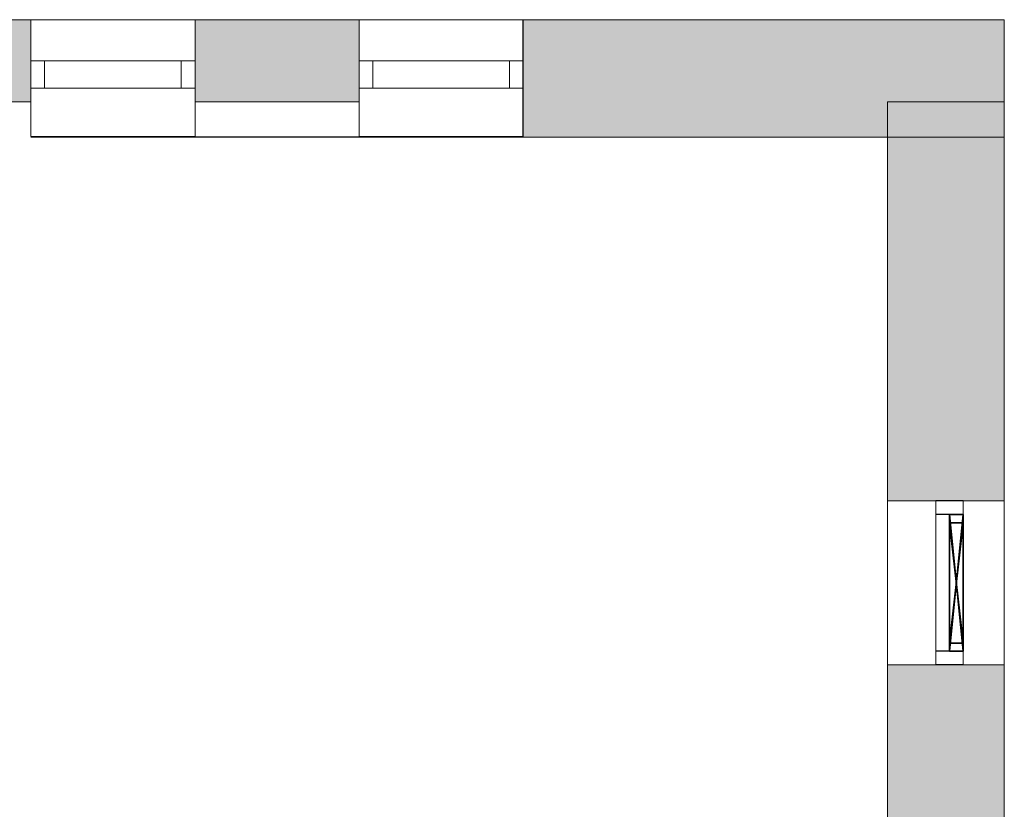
# Model space of a CAD drawing. Header units: inches. Extents: x 15 to 546804, y -66 to 267312.
# Tile 474 of 478: x 480824 to 484425, y 138878 to 141766. Entities that reach past the tile are written whole.
import ezdxf

# ---------------------------------------------------------------- set-up
doc = ezdxf.new("R2010")
doc.units = ezdxf.units.IN
doc.header["$MEASUREMENT"] = 0
doc.layers.add('Binnenwanden', color=2, linetype='Continuous')

msp = doc.modelspace()

# ---------------------------------------------------------------- hatches: boundary and pattern name
at = {"lineweight": 20}
h = msp.add_hatch(color=7, dxfattribs=at)
h.dxf.hatch_style = 1
h.paths.add_polyline_path([(480265.1, 141465.4), (480865.1, 141465.4), (480865.1, 141765.4), (480265.1, 141765.4)])
h = msp.add_hatch(color=7, dxfattribs=at)
h.dxf.hatch_style = 1
h.paths.add_polyline_path([(481465.1, 141465.7), (482065.1, 141465.7), (482065.1, 141765.7), (481465.1, 141765.7)])
h = msp.add_hatch(color=7, dxfattribs=at)
h.dxf.hatch_style = 1
h.paths.add_polyline_path([(482664.5, 141335.7), (484425.1, 141335.7), (484425.1, 141765.7), (482664.5, 141765.7)])
h = msp.add_hatch(color=7, dxfattribs=at)
h.dxf.hatch_style = 1
h.paths.add_polyline_path([(484425.1, 141465.7), (483997.6, 141465.7), (483997.6, 141338.2), (484425.1, 141338.2)])
h.paths.add_polyline_path([(484425.1, 141338.2), (483997.6, 141338.2), (483997.6, 140005.7), (484175.1, 140005.7), (484175.1, 140007.1), (484275.1, 140007.1), (484425.1, 140005.7)])
h = msp.add_hatch(color=7, dxfattribs=at)
h.dxf.hatch_style = 1
h.paths.add_polyline_path([(484425.1, 139405.7), (483997.6, 139405.7), (483997.6, 138805.7), (484175.1, 138805.7), (484175.1, 138807.1), (484275.1, 138807.1), (484425.1, 138805.7)])

# ---------------------------------------------------------------- linework, layer by layer
at = {"color": 7, "lineweight": 20}
for p, q in [((456267.1, 141765.7, 7500), (484425.1, 141765.7, 7500)), ((484425.1, 141765.7), (475165.1, 141765.7)), ((480865.1, 141765.7, 1000), (480865.1, 141765.7, 2900)), ((480865.1, 141765.7, 2900), (481465.1, 141765.7, 2900)), ((480865.1, 141765.7, 1000), (480865.1, 141465.7, 1000)), ((480865.1, 141765.7, 2900), (480865.1, 141465.7, 2900)), ((480865.1, 141765.7, 1000), (481465.1, 141765.7, 1000)), ((481465.1, 141765.7, 2900), (481465.1, 141765.7, 1000)), ((481465.1, 141765.7, 1000), (481465.1, 141465.7, 1000)), ((481465.1, 141765.7, 2900), (481465.1, 141338.2, 2900)), ((482065.1, 141765.7, 1000), (481465.1, 141765.7, 1000)), ((481465.1, 141765.7, 1000), (481465.1, 141465.7, 1000)), ((482065.1, 141765.7, 1000), (482065.1, 141765.7, 2900)), ((482065.1, 141765.7, 1000), (482065.1, 141465.7, 1000)), ((482065.1, 141765.7, 2900), (482065.1, 141338.2, 2900)), ((482065.1, 141765.7, 2900), (482665.1, 141765.7, 2900)), ((482065.1, 141765.7, 1000), (482665.1, 141765.7, 1000)), ((482065.1, 141465.7, 1000), (482065.1, 141765.7, 1000)), ((484425.1, 141765.7), (482664.5, 141765.7)), ((482664.5, 141765.7), (482664.5, 141335.7)), ((482665.1, 141765.7, 2900), (482665.1, 141765.7, 1000)), ((482665.1, 141765.7, 1000), (482665.1, 141338.2, 1000)), ((482665.1, 141765.7, 2900), (482665.1, 141338.2, 2900)), ((484425.1, 141765.7, 7500), (484425.1, 141765.7)), ((484425.1, 141765.7), (484425.1, 141338.2)), ((484425.1, 141765.7, 7500), (484425.1, 141338.2, 7500)), ((484425.1, 141335.7), (484425.1, 141765.7)), ((480865.1, 141615.7, 2900), (480865.1, 141615.7, 1000)), ((480865.1, 141615.7, 1000), (481465.1, 141615.7, 1000)), ((481465.1, 141615.7, 2900), (480865.1, 141615.7, 2900)), ((480865.1, 141515.7, 1000), (480865.1, 141615.7, 1000)), ((480865.1, 141515.7, 2900), (480865.1, 141615.7, 2900)), ((480915.1, 141615.7, 1050), (480915.1, 141615.7, 2850)), ((480915.1, 141615.7, 2850), (481415.1, 141615.7, 2850)), ((481415.1, 141615.7, 1050), (480915.1, 141615.7, 1050)), ((480915.1, 141515.7, 2850), (480915.1, 141615.7, 2850)), ((480915.1, 141515.7, 1050), (480915.1, 141615.7, 1050)), ((481415.1, 141615.7, 2850), (481415.1, 141615.7, 1050)), ((481415.1, 141515.7, 2850), (481415.1, 141615.7, 2850)), ((481415.1, 141515.7, 1050), (481415.1, 141615.7, 1050)), ((481465.1, 141615.7, 1000), (481465.1, 141615.7, 2900)), ((481465.1, 141515.7, 1000), (481465.1, 141615.7, 1000)), ((481465.1, 141515.7, 2900), (481465.1, 141615.7, 2900)), ((482065.1, 141615.7, 2900), (482065.1, 141615.7, 1000)), ((482065.1, 141615.7, 1000), (482665.1, 141615.7, 1000)), ((482665.1, 141615.7, 2900), (482065.1, 141615.7, 2900)), ((482065.1, 141515.7, 1000), (482065.1, 141615.7, 1000)), ((482065.1, 141515.7, 2900), (482065.1, 141615.7, 2900)), ((482115.1, 141615.7, 1050), (482115.1, 141615.7, 2850)), ((482115.1, 141615.7, 2850), (482615.1, 141615.7, 2850)), ((482615.1, 141615.7, 1050), (482115.1, 141615.7, 1050)), ((482115.1, 141515.7, 2850), (482115.1, 141615.7, 2850)), ((482115.1, 141515.7, 1050), (482115.1, 141615.7, 1050)), ((482615.1, 141615.7, 2850), (482615.1, 141615.7, 1050)), ((482615.1, 141515.7, 2850), (482615.1, 141615.7, 2850)), ((482615.1, 141515.7, 1050), (482615.1, 141615.7, 1050)), ((482665.1, 141615.7, 1000), (482665.1, 141615.7, 2900)), ((482665.1, 141515.7, 1000), (482665.1, 141615.7, 1000)), ((482665.1, 141515.7, 2900), (482665.1, 141615.7, 2900)), ((480865.1, 141515.7, 2900), (480865.1, 141515.7, 1000)), ((480865.1, 141515.7, 1000), (481465.1, 141515.7, 1000)), ((481465.1, 141515.7, 2900), (480865.1, 141515.7, 2900)), ((480915.1, 141515.7, 2850), (481415.1, 141515.7, 2850)), ((481415.1, 141515.7, 1050), (480915.1, 141515.7, 1050)), ((480915.1, 141515.7, 1050), (480915.1, 141515.7, 2850)), ((480915.1, 141515.7, 1050), (480915.1, 141515.7, 2850)), ((481415.1, 141515.7, 1050), (480915.1, 141515.7, 1050)), ((480915.1, 141515.7, 2850), (481415.1, 141515.7, 2850)), ((481415.1, 141515.7, 2850), (481415.1, 141515.7, 1050)), ((481415.1, 141515.7, 2850), (481415.1, 141515.7, 1050)), ((481465.1, 141515.7, 1000), (481465.1, 141515.7, 2900)), ((482065.1, 141515.7, 2900), (482065.1, 141515.7, 1000)), ((482065.1, 141515.7, 1000), (482665.1, 141515.7, 1000)), ((482665.1, 141515.7, 2900), (482065.1, 141515.7, 2900)), ((482115.1, 141515.7, 2850), (482615.1, 141515.7, 2850)), ((482615.1, 141515.7, 1050), (482115.1, 141515.7, 1050)), ((482115.1, 141515.7, 1050), (482115.1, 141515.7, 2850)), ((482115.1, 141515.7, 1050), (482115.1, 141515.7, 2850)), ((482615.1, 141515.7, 1050), (482115.1, 141515.7, 1050)), ((482115.1, 141515.7, 2850), (482615.1, 141515.7, 2850)), ((482615.1, 141515.7, 2850), (482615.1, 141515.7, 1050)), ((482615.1, 141515.7, 2850), (482615.1, 141515.7, 1050)), ((482665.1, 141515.7, 1000), (482665.1, 141515.7, 2900)), ((480865.1, 141465.7, 1000), (480865.1, 141465.7, 2900)), ((480865.1, 141465.7, 1000), (480865.1, 141338.2, 1000)), ((480865.1, 141465.7, 2900), (480865.1, 141338.2, 2900)), ((481465.1, 141465.7, 1000), (481465.1, 141338.2, 1000)), ((481465.1, 141465.7, 1000), (482065.1, 141465.7, 1000)), ((482065.1, 141465.7, 1000), (482065.1, 141338.2, 1000)), ((483997.6, 141465.7), (484425.1, 141465.7)), ((483997.6, 141465.7, 7500), (484425.1, 141465.7, 7500)), ((483997.6, 141465.7, 7500), (483997.6, 132003.5, 7500)), ((483997.6, 141465.7), (483997.6, 141465.7, 7500)), ((483997.6, 132055.7), (483997.6, 141465.7)), ((484425.1, 141465.7, 7500), (484425.1, 132003.5, 7500)), ((484425.1, 135505.7), (484425.1, 141465.7)), ((483997.6, 141436.9, 300), (483997.6, 122865.7)), ((482665.1, 141338.2, 1000), (482065.1, 141338.2, 1000)), ((482065.1, 141338.2, 2900), (482665.1, 141338.2, 2900)), ((482664.5, 141335.7), (484425.1, 141335.7)), ((482665.1, 141338.2, 2900), (482665.1, 141338.2, 1000)), ((484425.1, 140005.7, 1016.7), (483997.6, 140005.7, 1016.7)), ((484425.1, 140005.7, 2916.7), (483997.6, 140005.7, 2916.7)), ((484425.1, 140005.7, 6500), (483997.6, 140005.7, 6500)), ((484425.1, 140005.7, 3600), (483997.6, 140005.7, 3600)), ((483997.6, 139405.7, 2916.7), (483997.6, 140005.7, 2916.7)), ((483997.6, 139405.7, 1016.7), (483997.6, 140005.7, 1016.7)), ((483997.6, 140005.7, 2916.7), (483997.6, 140005.7, 1016.7)), ((483997.6, 140005.7, 3600), (483997.6, 140005.7, 6500)), ((483997.6, 140005.7, 6500), (483997.6, 139405.7, 6500)), ((483997.6, 139405.7, 3600), (483997.6, 140005.7, 3600)), ((484175.1, 140007.1, 2900), (484175.1, 140007.1, 1000)), ((484175.1, 140007.1, 1000), (484175.1, 139407.1, 1000)), ((484175.1, 139407.1, 2900), (484175.1, 140007.1, 2900)), ((484175.1, 140007.1, 1000), (484275.1, 140007.1, 1000)), ((484175.1, 140007.1, 2900), (484275.1, 140007.1, 2900)), ((484175.1, 140005.7, 6500), (484175.1, 140005.7, 3600)), ((484175.1, 140005.7, 3600), (484175.1, 139405.7, 3600)), ((484175.1, 139405.7, 6500), (484175.1, 140005.7, 6500)), ((484175.1, 140005.7, 3600), (484275.1, 140005.7, 3600)), ((484175.1, 140005.7, 6500), (484275.1, 140005.7, 6500)), ((484275.1, 140007.1, 2900), (484275.1, 140007.1, 1000)), ((484275.1, 140007.1, 1000), (484275.1, 139407.1, 1000)), ((484275.1, 139407.1, 2900), (484275.1, 140007.1, 2900)), ((484275.1, 140005.7, 6500), (484275.1, 140005.7, 3600)), ((484275.1, 140005.7, 3600), (484275.1, 139405.7, 3600)), ((484275.1, 139405.7, 6500), (484275.1, 140005.7, 6500)), ((484425.1, 139405.7, 2916.7), (484425.1, 140005.7, 2916.7)), ((484425.1, 139405.7, 1016.7), (484425.1, 140005.7, 1016.7)), ((484425.1, 140005.7, 2916.7), (484425.1, 140005.7, 1016.7)), ((484425.1, 140005.7, 3600), (484425.1, 140005.7, 6500)), ((484425.1, 140005.7, 6500), (484425.1, 139405.7, 6500)), ((484425.1, 139405.7, 3600), (484425.1, 140005.7, 3600)), ((484175.1, 139957.1, 2850), (484175.1, 139457.1, 2850)), ((484175.1, 139457.1, 1050), (484175.1, 139957.1, 1050)), ((484175.1, 139957.1, 1050), (484175.1, 139957.1, 2850)), ((484175.1, 139957.1, 2850), (484275.1, 139957.1, 2850)), ((484175.1, 139957.1, 1050), (484275.1, 139957.1, 1050)), ((484175.1, 139957.1, 1050), (484175.1, 139957.1, 2850)), ((484175.1, 139457.1, 1050), (484175.1, 139957.1, 1050)), ((484175.1, 139957.1, 2850), (484175.1, 139457.1, 2850)), ((484175.1, 139955.7, 6450), (484175.1, 139455.7, 6450)), ((484175.1, 139455.7, 3650), (484175.1, 139955.7, 3650)), ((484175.1, 139955.7, 3650), (484175.1, 139955.7, 6450)), ((484175.1, 139955.7, 6450), (484275.1, 139955.7, 6450)), ((484175.1, 139955.7, 3650), (484275.1, 139955.7, 3650)), ((484275.1, 139957.1, 1050), (484275.1, 139957.1, 2850)), ((484275.1, 139957.1, 2850), (484275.1, 139457.1, 2850)), ((484275.1, 139457.1, 1050), (484275.1, 139957.1, 1050)), ((484275.1, 139955.7, 3650), (484275.1, 139955.7, 4800)), ((484275.1, 139955.7, 6450), (484275.1, 139455.7, 6450)), ((484275.1, 139455.7, 3650), (484275.1, 139955.7, 3650)), ((484275.1, 139955.7, 4800), (484275.1, 139955.7, 5300)), ((484275.1, 139955.7, 5300), (484275.1, 139955.7, 6450)), ((484175.1, 139457.1, 2850), (484175.1, 139457.1, 1050)), ((484175.1, 139457.1, 2850), (484275.1, 139457.1, 2850)), ((484175.1, 139457.1, 1050), (484275.1, 139457.1, 1050)), ((484175.1, 139457.1, 2850), (484175.1, 139457.1, 1050)), ((484175.1, 139455.7, 6450), (484175.1, 139455.7, 3650)), ((484175.1, 139455.7, 6450), (484275.1, 139455.7, 6450)), ((484175.1, 139455.7, 3650), (484275.1, 139455.7, 3650)), ((484275.1, 139457.1, 2850), (484275.1, 139457.1, 1050)), ((484275.1, 139455.7, 6450), (484275.1, 139455.7, 5300)), ((484275.1, 139455.7, 5300), (484275.1, 139455.7, 4800)), ((484275.1, 139455.7, 4800), (484275.1, 139455.7, 3650)), ((484425.1, 139405.7, 1016.7), (483997.6, 139405.7, 1016.7)), ((484425.1, 139405.7, 2916.7), (483997.6, 139405.7, 2916.7)), ((484425.1, 139405.7, 6500), (483997.6, 139405.7, 6500)), ((484425.1, 139405.7, 3600), (483997.6, 139405.7, 3600)), ((483997.6, 139405.7, 1016.7), (483997.6, 139405.7, 2916.7)), ((483997.6, 139405.7, 3600), (483997.6, 139405.7, 6500)), ((484175.1, 139407.1, 1000), (484175.1, 139407.1, 2900)), ((484175.1, 139407.1, 1000), (484275.1, 139407.1, 1000)), ((484175.1, 139407.1, 2900), (484275.1, 139407.1, 2900)), ((484175.1, 139405.7, 3600), (484175.1, 139405.7, 6500)), ((484175.1, 139405.7, 3600), (484275.1, 139405.7, 3600)), ((484175.1, 139405.7, 6500), (484275.1, 139405.7, 6500)), ((484275.1, 139407.1, 1000), (484275.1, 139407.1, 2900)), ((484275.1, 139405.7, 3600), (484275.1, 139405.7, 6500)), ((484425.1, 139405.7, 1016.7), (484425.1, 139405.7, 2916.7)), ((484425.1, 139405.7, 3600), (484425.1, 139405.7, 6500))]:
    msp.add_line(p, q, dxfattribs=at)
at = {"color": 7}
for p, q in [((484225.1, 139455.7, 4800), (484225.1, 139955.7, 4800)), ((484225.1, 139955.7, 4800), (484225.1, 139955.7, 5300)), ((484225.1, 139955.7, 5300), (484225.1, 139455.7, 5300)), ((484225.1, 139955.7, 4800), (484275.1, 139955.7, 4800)), ((484225.1, 139955.7, 5300), (484275.1, 139955.7, 5300)), ((484275.1, 139455.7, 4800), (484275.1, 139955.7, 4800)), ((484275.1, 139955.7, 4800), (484275.1, 139955.7, 5300)), ((484275.1, 139955.7, 5300), (484275.1, 139455.7, 5300)), ((484225.1, 139925.7, 4830), (484225.1, 139925.7, 5270)), ((484225.1, 139485.7, 4830), (484225.1, 139925.7, 4830)), ((484225.1, 139925.7, 5270), (484225.1, 139485.7, 5270)), ((484225.1, 139925.7, 4830), (484275.1, 139925.7, 4830)), ((484225.1, 139925.7, 5270), (484275.1, 139925.7, 5270)), ((484275.1, 139925.7, 4830), (484275.1, 139925.7, 5270)), ((484275.1, 139485.7, 4830), (484275.1, 139925.7, 4830)), ((484275.1, 139925.7, 5270), (484275.1, 139485.7, 5270)), ((484225.1, 139485.7, 5270), (484225.1, 139485.7, 4830)), ((484225.1, 139485.7, 4830), (484275.1, 139485.7, 4830)), ((484225.1, 139485.7, 5270), (484275.1, 139485.7, 5270)), ((484275.1, 139485.7, 5270), (484275.1, 139485.7, 4830)), ((484225.1, 139455.7, 5300), (484225.1, 139455.7, 4800)), ((484225.1, 139455.7, 4800), (484275.1, 139455.7, 4800)), ((484225.1, 139455.7, 5300), (484275.1, 139455.7, 5300)), ((484275.1, 139455.7, 5300), (484275.1, 139455.7, 4800))]:
    msp.add_line(p, q, dxfattribs=at)
at = {"color": 7, "lineweight": 20}
for points, invisible_edges in [([(480265.1, 141765.7, 2900), (480865.1, 141765.7, 1000), (480265.1, 141765.7, 1000)], 1), ([(480865.1, 141765.7, 1000), (480265.1, 141765.7, 2900), (480865.1, 141765.7, 2900)], 1), ([(481465.1, 141765.7, 2900), (480865.1, 141465.7, 2900), (480865.1, 141765.7, 2900)], 1), ([(480865.1, 141465.7, 2900), (481465.1, 141765.7, 2900), (480865.1, 141338.2, 2900)], 3), ([(480865.1, 141338.2, 2900), (481465.1, 141765.7, 2900), (481465.1, 141338.2, 2900)], 1), ([(480865.1, 141765.7, 1000), (480865.1, 141465.7, 2900), (480865.1, 141465.7, 1000)], 1), ([(480865.1, 141465.7, 2900), (480865.1, 141765.7, 1000), (480865.1, 141765.7, 2900)], 1), ([(480865.1, 141465.7, 1000), (481465.1, 141338.2, 1000), (480865.1, 141765.7, 1000)], 3), ([(480865.1, 141765.7, 1000), (481465.1, 141338.2, 1000), (481465.1, 141765.7, 1000)], 3), ([(481465.1, 141765.7, 2900), (482065.1, 141765.7, 1000), (481465.1, 141765.7, 1000)], 1), ([(482065.1, 141765.7, 1000), (481465.1, 141765.7, 2900), (482065.1, 141765.7, 2900)], 1), ([(481465.1, 141765.7, 1000), (481465.1, 141338.2, 1000), (481465.1, 141465.7, 1000)], 1), ([(481465.1, 141765.7, 2900), (481465.1, 141338.2, 1000), (481465.1, 141338.2, 2900)], 1), ([(481465.1, 141338.2, 1000), (481465.1, 141765.7, 2900), (481465.1, 141465.7, 1000)], 3), ([(481465.1, 141465.7, 1000), (481465.1, 141765.7, 2900), (481465.1, 141765.7, 1000)], 1), ([(482665.1, 141765.7, 2900), (482065.1, 141338.2, 2900), (482065.1, 141765.7, 2900)], 1), ([(482065.1, 141338.2, 2900), (482665.1, 141765.7, 2900), (482665.1, 141338.2, 2900)], 1), ([(482065.1, 141338.2, 2900), (482065.1, 141465.7, 1000), (482065.1, 141765.7, 2900)], 3), ([(482065.1, 141765.7, 2900), (482065.1, 141465.7, 1000), (482065.1, 141765.7, 1000)], 1), ([(482065.1, 141465.7, 1000), (482665.1, 141338.2, 1000), (482065.1, 141765.7, 1000)], 3), ([(482065.1, 141765.7, 1000), (482665.1, 141338.2, 1000), (482665.1, 141765.7, 1000)], 1), ([(482665.1, 141765.7, 2900), (482665.1, 141338.2, 1000), (482665.1, 141338.2, 2900)], 1), ([(482665.1, 141338.2, 1000), (482665.1, 141765.7, 2900), (482665.1, 141765.7, 1000)], 1), ([(484425.1, 141765.7), (484425.1, 141338.2, 7500), (484425.1, 141338.2)], 1), ([(484425.1, 141338.2, 7500), (484425.1, 141765.7), (484425.1, 141765.7, 7500)], 1), ([(480865.1, 141615.7, 1000), (480915.1, 141615.7, 1050), (481465.1, 141615.7, 1000)], 3), ([(480915.1, 141615.7, 1050), (480865.1, 141615.7, 1000), (480865.1, 141615.7, 2900)], 13), ([(480915.1, 141615.7, 1050), (480865.1, 141615.7, 2900), (480915.1, 141615.7, 2850)], 3), ([(480915.1, 141615.7, 2850), (480865.1, 141615.7, 2900), (481415.1, 141615.7, 2850)], 3), ([(481465.1, 141615.7, 2900), (481415.1, 141615.7, 2850), (480865.1, 141615.7, 2900)], 3), ([(480865.1, 141615.7, 2900), (480865.1, 141515.7, 1000), (480865.1, 141515.7, 2900)], 1), ([(480865.1, 141515.7, 1000), (480865.1, 141615.7, 2900), (480865.1, 141615.7, 1000)], 1), ([(481465.1, 141615.7, 1000), (480865.1, 141515.7, 1000), (480865.1, 141615.7, 1000)], 1), ([(480865.1, 141515.7, 1000), (481465.1, 141615.7, 1000), (481465.1, 141515.7, 1000)], 1), ([(481465.1, 141515.7, 2900), (480865.1, 141615.7, 2900), (480865.1, 141515.7, 2900)], 1), ([(480865.1, 141615.7, 2900), (481465.1, 141515.7, 2900), (481465.1, 141615.7, 2900)], 1), ([(481415.1, 141615.7, 1050), (481465.1, 141615.7, 1000), (480915.1, 141615.7, 1050)], 3), ([(480915.1, 141615.7, 1050), (480915.1, 141515.7, 2850), (480915.1, 141515.7, 1050)], 1), ([(480915.1, 141515.7, 2850), (480915.1, 141615.7, 1050), (480915.1, 141615.7, 2850)], 1), ([(481415.1, 141615.7, 2850), (480915.1, 141515.7, 2850), (480915.1, 141615.7, 2850)], 1), ([(480915.1, 141515.7, 2850), (481415.1, 141615.7, 2850), (481415.1, 141515.7, 2850)], 1), ([(481415.1, 141515.7, 1050), (480915.1, 141615.7, 1050), (480915.1, 141515.7, 1050)], 1), ([(480915.1, 141615.7, 1050), (481415.1, 141515.7, 1050), (481415.1, 141615.7, 1050)], 1), ([(481465.1, 141615.7, 1000), (481415.1, 141615.7, 1050), (481465.1, 141615.7, 2900)], 3), ([(481465.1, 141615.7, 2900), (481415.1, 141615.7, 1050), (481415.1, 141615.7, 2850)], 13), ([(481415.1, 141615.7, 2850), (481415.1, 141515.7, 1050), (481415.1, 141515.7, 2850)], 1), ([(481415.1, 141515.7, 1050), (481415.1, 141615.7, 2850), (481415.1, 141615.7, 1050)], 1), ([(481465.1, 141615.7, 1000), (481465.1, 141515.7, 2900), (481465.1, 141515.7, 1000)], 1), ([(481465.1, 141515.7, 2900), (481465.1, 141615.7, 1000), (481465.1, 141615.7, 2900)], 1), ([(482065.1, 141615.7, 1000), (482115.1, 141615.7, 1050), (482665.1, 141615.7, 1000)], 3), ([(482115.1, 141615.7, 1050), (482065.1, 141615.7, 1000), (482065.1, 141615.7, 2900)], 13), ([(482115.1, 141615.7, 1050), (482065.1, 141615.7, 2900), (482115.1, 141615.7, 2850)], 3), ([(482115.1, 141615.7, 2850), (482065.1, 141615.7, 2900), (482615.1, 141615.7, 2850)], 3), ([(482665.1, 141615.7, 2900), (482615.1, 141615.7, 2850), (482065.1, 141615.7, 2900)], 3), ([(482065.1, 141615.7, 2900), (482065.1, 141515.7, 1000), (482065.1, 141515.7, 2900)], 1), ([(482065.1, 141515.7, 1000), (482065.1, 141615.7, 2900), (482065.1, 141615.7, 1000)], 1), ([(482665.1, 141615.7, 1000), (482065.1, 141515.7, 1000), (482065.1, 141615.7, 1000)], 1), ([(482065.1, 141515.7, 1000), (482665.1, 141615.7, 1000), (482665.1, 141515.7, 1000)], 1), ([(482665.1, 141515.7, 2900), (482065.1, 141615.7, 2900), (482065.1, 141515.7, 2900)], 1), ([(482065.1, 141615.7, 2900), (482665.1, 141515.7, 2900), (482665.1, 141615.7, 2900)], 1), ([(482615.1, 141615.7, 1050), (482665.1, 141615.7, 1000), (482115.1, 141615.7, 1050)], 3), ([(482115.1, 141615.7, 1050), (482115.1, 141515.7, 2850), (482115.1, 141515.7, 1050)], 1), ([(482115.1, 141515.7, 2850), (482115.1, 141615.7, 1050), (482115.1, 141615.7, 2850)], 1), ([(482615.1, 141615.7, 2850), (482115.1, 141515.7, 2850), (482115.1, 141615.7, 2850)], 1), ([(482115.1, 141515.7, 2850), (482615.1, 141615.7, 2850), (482615.1, 141515.7, 2850)], 1), ([(482615.1, 141515.7, 1050), (482115.1, 141615.7, 1050), (482115.1, 141515.7, 1050)], 1), ([(482115.1, 141615.7, 1050), (482615.1, 141515.7, 1050), (482615.1, 141615.7, 1050)], 1), ([(482665.1, 141615.7, 1000), (482615.1, 141615.7, 1050), (482665.1, 141615.7, 2900)], 3), ([(482665.1, 141615.7, 2900), (482615.1, 141615.7, 1050), (482615.1, 141615.7, 2850)], 13), ([(482615.1, 141615.7, 2850), (482615.1, 141515.7, 1050), (482615.1, 141515.7, 2850)], 1), ([(482615.1, 141515.7, 1050), (482615.1, 141615.7, 2850), (482615.1, 141615.7, 1050)], 1), ([(482665.1, 141615.7, 1000), (482665.1, 141515.7, 2900), (482665.1, 141515.7, 1000)], 1), ([(482665.1, 141515.7, 2900), (482665.1, 141615.7, 1000), (482665.1, 141615.7, 2900)], 1), ([(481465.1, 141515.7, 1000), (481415.1, 141515.7, 1050), (480865.1, 141515.7, 1000)], 3), ([(480865.1, 141515.7, 1000), (480915.1, 141515.7, 1050), (480865.1, 141515.7, 2900)], 3), ([(480915.1, 141515.7, 1050), (480865.1, 141515.7, 1000), (481415.1, 141515.7, 1050)], 3), ([(480865.1, 141515.7, 2900), (480915.1, 141515.7, 1050), (480915.1, 141515.7, 2850)], 13), ([(480865.1, 141515.7, 2900), (480915.1, 141515.7, 2850), (481465.1, 141515.7, 2900)], 3), ([(481415.1, 141515.7, 2850), (481465.1, 141515.7, 2900), (480915.1, 141515.7, 2850)], 3), ([(481415.1, 141515.7, 2850), (480915.1, 141515.7, 1050), (481415.1, 141515.7, 1050)], 1), ([(480915.1, 141515.7, 1050), (481415.1, 141515.7, 2850), (480915.1, 141515.7, 2850)], 1), ([(481415.1, 141515.7, 1050), (481465.1, 141515.7, 1000), (481465.1, 141515.7, 2900)], 13), ([(481415.1, 141515.7, 1050), (481465.1, 141515.7, 2900), (481415.1, 141515.7, 2850)], 3), ([(482665.1, 141515.7, 1000), (482615.1, 141515.7, 1050), (482065.1, 141515.7, 1000)], 3), ([(482065.1, 141515.7, 1000), (482115.1, 141515.7, 1050), (482065.1, 141515.7, 2900)], 3), ([(482115.1, 141515.7, 1050), (482065.1, 141515.7, 1000), (482615.1, 141515.7, 1050)], 3), ([(482065.1, 141515.7, 2900), (482115.1, 141515.7, 1050), (482115.1, 141515.7, 2850)], 13), ([(482065.1, 141515.7, 2900), (482115.1, 141515.7, 2850), (482665.1, 141515.7, 2900)], 3), ([(482615.1, 141515.7, 2850), (482665.1, 141515.7, 2900), (482115.1, 141515.7, 2850)], 3), ([(482615.1, 141515.7, 2850), (482115.1, 141515.7, 1050), (482615.1, 141515.7, 1050)], 1), ([(482115.1, 141515.7, 1050), (482615.1, 141515.7, 2850), (482115.1, 141515.7, 2850)], 1), ([(482615.1, 141515.7, 1050), (482665.1, 141515.7, 1000), (482665.1, 141515.7, 2900)], 13), ([(482615.1, 141515.7, 1050), (482665.1, 141515.7, 2900), (482615.1, 141515.7, 2850)], 3), ([(480865.1, 141465.7, 2900), (480265.1, 141465.7, 1000), (480865.1, 141465.7, 1000)], 1), ([(480265.1, 141465.7, 1000), (480865.1, 141465.7, 2900), (480265.1, 141465.7, 2900)], 1), ([(481465.1, 141338.2, 1000), (480865.1, 141465.7, 1000), (480865.1, 141338.2, 1000)], 1), ([(482065.1, 141465.7, 2900), (481465.1, 141465.7, 1000), (482065.1, 141465.7, 1000)], 1), ([(481465.1, 141465.7, 1000), (482065.1, 141465.7, 2900), (481465.1, 141465.7, 2900)], 1), ([(482065.1, 141465.7, 1000), (482065.1, 141338.2, 2900), (482065.1, 141338.2, 1000)], 1), ([(482665.1, 141338.2, 1000), (482065.1, 141465.7, 1000), (482065.1, 141338.2, 1000)], 1), ([(483997.6, 141465.7), (483997.6, 140005.7, 6500), (483997.6, 141465.7, 7500)], 3), ([(483997.6, 132003.5, 7500), (483997.6, 141465.7, 7500), (483997.6, 140005.7, 6500)], 14), ([(483997.6, 141465.7), (483997.6, 132055.7), (483997.6, 140005.7, 1016.7)], 14), ([(484425.1, 141465.7), (483997.6, 141465.7), (484425.1, 141465.7, 7500)], 2), ([(483997.6, 141465.7, 7500), (484425.1, 141465.7, 7500), (483997.6, 141465.7)], 2), ([(483997.6, 141465.7, 7500), (483997.6, 132003.5, 7500), (484425.1, 141465.7, 7500)], 2), ([(484425.1, 132003.5, 7500), (484425.1, 141465.7, 7500), (483997.6, 132003.5, 7500)], 2), ([(483997.6, 132055.7), (483997.6, 141465.7), (484425.1, 132055.7)], 2), ([(484425.1, 141465.7), (484425.1, 132055.7), (483997.6, 141465.7)], 3), ([(484425.1, 132003.5, 7500), (484425.1, 140005.7, 6500), (484425.1, 141465.7, 7500)], 3), ([(484425.1, 141465.7, 7500), (484425.1, 140005.7, 1016.7), (484425.1, 141465.7)], 3), ([(484425.1, 135505.7), (484425.1, 141465.7), (484425.1, 140005.7, 1016.7)], 14), ([(484425.1, 134305.7), (484425.1, 132055.7), (484425.1, 141465.7)], 14), ([(484425.1, 135505.7), (484425.1, 134305.7), (484425.1, 141465.7)], 2), ([(483997.6, 139405.7, 6500), (483997.6, 132003.5, 7500), (483997.6, 140005.7, 6500)], 3), ([(483997.6, 139405.7, 1016.7), (483997.6, 140005.7, 1016.7), (483997.6, 132055.7)], 14), ([(483997.6, 140005.7, 1016.7), (483997.6, 140005.7, 2916.7), (483997.6, 140005.7, 6500)], 14), ([(483997.6, 140005.7, 3600), (483997.6, 140005.7, 6500), (483997.6, 140005.7, 2916.7)], 14), ([(483997.6, 139405.7, 3600), (483997.6, 140005.7, 3600), (483997.6, 140005.7, 2916.7)], 14), ([(483997.6, 139405.7, 2916.7), (483997.6, 139405.7, 3600), (483997.6, 140005.7, 2916.7)], 3), ([(483997.6, 140005.7, 3600), (483997.6, 139405.7, 3600), (484425.1, 140005.7, 3600)], 2), ([(484425.1, 139405.7, 3600), (484425.1, 140005.7, 3600), (483997.6, 139405.7, 3600)], 2), ([(484425.1, 140005.7, 3600), (484425.1, 140005.7, 6500), (483997.6, 140005.7, 3600)], 2), ([(483997.6, 140005.7, 6500), (483997.6, 140005.7, 3600), (484425.1, 140005.7, 6500)], 2), ([(483997.6, 139405.7, 6500), (483997.6, 140005.7, 6500), (484425.1, 139405.7, 6500)], 2), ([(484425.1, 140005.7, 6500), (484425.1, 139405.7, 6500), (483997.6, 140005.7, 6500)], 2), ([(483997.6, 139405.7, 2916.7), (483997.6, 140005.7, 2916.7), (484425.1, 139405.7, 2916.7)], 2), ([(484425.1, 140005.7, 2916.7), (484425.1, 139405.7, 2916.7), (483997.6, 140005.7, 2916.7)], 2), ([(484425.1, 140005.7, 1016.7), (484425.1, 140005.7, 2916.7), (483997.6, 140005.7, 1016.7)], 2), ([(483997.6, 140005.7, 2916.7), (483997.6, 140005.7, 1016.7), (484425.1, 140005.7, 2916.7)], 2), ([(483997.6, 140005.7, 1016.7), (483997.6, 139405.7, 1016.7), (484425.1, 140005.7, 1016.7)], 2), ([(484425.1, 139405.7, 1016.7), (484425.1, 140005.7, 1016.7), (483997.6, 139405.7, 1016.7)], 2), ([(484175.1, 139407.1, 2900), (484275.1, 140007.1, 2900), (484175.1, 140007.1, 2900)], 1), ([(484275.1, 140007.1, 2900), (484175.1, 139407.1, 2900), (484275.1, 139407.1, 2900)], 1), ([(484275.1, 139407.1, 1000), (484175.1, 140007.1, 1000), (484275.1, 140007.1, 1000)], 1), ([(484175.1, 140007.1, 1000), (484275.1, 139407.1, 1000), (484175.1, 139407.1, 1000)], 1), ([(484275.1, 140007.1, 2900), (484175.1, 140007.1, 1000), (484175.1, 140007.1, 2900)], 1), ([(484175.1, 140007.1, 1000), (484275.1, 140007.1, 2900), (484275.1, 140007.1, 1000)], 1), ([(484175.1, 139407.1, 1000), (484175.1, 139457.1, 1050), (484175.1, 140007.1, 1000)], 3), ([(484175.1, 140007.1, 1000), (484175.1, 139957.1, 1050), (484175.1, 140007.1, 2900)], 3), ([(484175.1, 139957.1, 1050), (484175.1, 140007.1, 1000), (484175.1, 139457.1, 1050)], 3), ([(484175.1, 140007.1, 2900), (484175.1, 139957.1, 1050), (484175.1, 139957.1, 2850)], 13), ([(484175.1, 140007.1, 2900), (484175.1, 139957.1, 2850), (484175.1, 139407.1, 2900)], 3), ([(484175.1, 139405.7, 3600), (484175.1, 139455.7, 3650), (484175.1, 140005.7, 3600)], 3), ([(484175.1, 140005.7, 3600), (484175.1, 139955.7, 3650), (484175.1, 140005.7, 6500)], 3), ([(484175.1, 139955.7, 3650), (484175.1, 140005.7, 3600), (484175.1, 139455.7, 3650)], 3), ([(484175.1, 140005.7, 6500), (484175.1, 139955.7, 3650), (484175.1, 139955.7, 6450)], 13), ([(484175.1, 140005.7, 6500), (484175.1, 139955.7, 6450), (484175.1, 139405.7, 6500)], 3), ([(484275.1, 140005.7, 6500), (484175.1, 140005.7, 3600), (484175.1, 140005.7, 6500)], 1), ([(484175.1, 140005.7, 3600), (484275.1, 140005.7, 6500), (484275.1, 140005.7, 3600)], 1), ([(484175.1, 139405.7, 6500), (484275.1, 140005.7, 6500), (484175.1, 140005.7, 6500)], 1), ([(484275.1, 140005.7, 6500), (484175.1, 139405.7, 6500), (484275.1, 139405.7, 6500)], 1), ([(484275.1, 139405.7, 3600), (484175.1, 140005.7, 3600), (484275.1, 140005.7, 3600)], 1), ([(484175.1, 140005.7, 3600), (484275.1, 139405.7, 3600), (484175.1, 139405.7, 3600)], 1), ([(484275.1, 140007.1, 1000), (484275.1, 139957.1, 1050), (484275.1, 139407.1, 1000)], 3), ([(484275.1, 139957.1, 1050), (484275.1, 140007.1, 1000), (484275.1, 140007.1, 2900)], 13), ([(484275.1, 139957.1, 1050), (484275.1, 140007.1, 2900), (484275.1, 139957.1, 2850)], 3), ([(484275.1, 139957.1, 2850), (484275.1, 140007.1, 2900), (484275.1, 139457.1, 2850)], 3), ([(484275.1, 139407.1, 2900), (484275.1, 139457.1, 2850), (484275.1, 140007.1, 2900)], 3), ([(484275.1, 140005.7, 3600), (484275.1, 139955.7, 3650), (484275.1, 139405.7, 3600)], 3), ([(484275.1, 139955.7, 3650), (484275.1, 140005.7, 3600), (484275.1, 140005.7, 6500)], 13), ([(484275.1, 139955.7, 3650), (484275.1, 140005.7, 6500), (484275.1, 139955.7, 4800)], 3), ([(484275.1, 139955.7, 4800), (484275.1, 140005.7, 6500), (484275.1, 139955.7, 5300)], 3), ([(484275.1, 139955.7, 5300), (484275.1, 140005.7, 6500), (484275.1, 139955.7, 6450)], 3), ([(484275.1, 139955.7, 6450), (484275.1, 140005.7, 6500), (484275.1, 139455.7, 6450)], 3), ([(484275.1, 139405.7, 6500), (484275.1, 139455.7, 6450), (484275.1, 140005.7, 6500)], 3), ([(484425.1, 140005.7, 2916.7), (484425.1, 140005.7, 1016.7), (484425.1, 140005.7, 6500)], 14), ([(484425.1, 140005.7, 3600), (484425.1, 140005.7, 2916.7), (484425.1, 140005.7, 6500)], 3), ([(484425.1, 139405.7, 6500), (484425.1, 140005.7, 6500), (484425.1, 132003.5, 7500)], 14), ([(484425.1, 139405.7, 1016.7), (484425.1, 135505.7), (484425.1, 140005.7, 1016.7)], 3), ([(484425.1, 140005.7, 2916.7), (484425.1, 140005.7, 3600), (484425.1, 139405.7, 2916.7)], 3), ([(484425.1, 139405.7, 3600), (484425.1, 139405.7, 2916.7), (484425.1, 140005.7, 3600)], 3), ([(484175.1, 139457.1, 2850), (484175.1, 139957.1, 1050), (484175.1, 139457.1, 1050)], 1), ([(484175.1, 139957.1, 1050), (484175.1, 139457.1, 2850), (484175.1, 139957.1, 2850)], 1), ([(484175.1, 139457.1, 1050), (484275.1, 139957.1, 1050), (484175.1, 139957.1, 1050)], 1), ([(484275.1, 139957.1, 1050), (484175.1, 139457.1, 1050), (484275.1, 139457.1, 1050)], 1), ([(484275.1, 139457.1, 2850), (484175.1, 139957.1, 2850), (484275.1, 139957.1, 2850)], 1), ([(484175.1, 139957.1, 2850), (484275.1, 139457.1, 2850), (484175.1, 139457.1, 2850)], 1), ([(484275.1, 139957.1, 1050), (484175.1, 139957.1, 2850), (484175.1, 139957.1, 1050)], 1), ([(484175.1, 139957.1, 2850), (484275.1, 139957.1, 1050), (484275.1, 139957.1, 2850)], 1), ([(484175.1, 139457.1, 2850), (484175.1, 139407.1, 2900), (484175.1, 139957.1, 2850)], 3), ([(484175.1, 139455.7, 6450), (484175.1, 139405.7, 6500), (484175.1, 139955.7, 6450)], 3), ([(484175.1, 139455.7, 6450), (484175.1, 139955.7, 3650), (484175.1, 139455.7, 3650)], 1), ([(484175.1, 139955.7, 3650), (484175.1, 139455.7, 6450), (484175.1, 139955.7, 6450)], 1), ([(484275.1, 139955.7, 3650), (484175.1, 139955.7, 6450), (484175.1, 139955.7, 3650)], 1), ([(484175.1, 139955.7, 6450), (484275.1, 139955.7, 3650), (484275.1, 139955.7, 6450)], 3), ([(484175.1, 139455.7, 3650), (484275.1, 139955.7, 3650), (484175.1, 139955.7, 3650)], 1), ([(484275.1, 139955.7, 3650), (484175.1, 139455.7, 3650), (484275.1, 139455.7, 3650)], 1), ([(484275.1, 139455.7, 6450), (484175.1, 139955.7, 6450), (484275.1, 139955.7, 6450)], 1), ([(484175.1, 139955.7, 6450), (484275.1, 139455.7, 6450), (484175.1, 139455.7, 6450)], 1), ([(484275.1, 139457.1, 1050), (484275.1, 139407.1, 1000), (484275.1, 139957.1, 1050)], 3), ([(484275.1, 139455.7, 3650), (484275.1, 139405.7, 3600), (484275.1, 139955.7, 3650)], 3), ([(484275.1, 139955.7, 6450), (484275.1, 139955.7, 3650), (484275.1, 139955.7, 4800)], 13), ([(484275.1, 139955.7, 6450), (484275.1, 139955.7, 4800), (484275.1, 139955.7, 5300)], 1), ([(484275.1, 139457.1, 2850), (484175.1, 139457.1, 1050), (484175.1, 139457.1, 2850)], 1), ([(484175.1, 139457.1, 1050), (484275.1, 139457.1, 2850), (484275.1, 139457.1, 1050)], 1), ([(484175.1, 139457.1, 1050), (484175.1, 139407.1, 1000), (484175.1, 139407.1, 2900)], 13), ([(484175.1, 139457.1, 1050), (484175.1, 139407.1, 2900), (484175.1, 139457.1, 2850)], 3), ([(484175.1, 139455.7, 3650), (484175.1, 139405.7, 3600), (484175.1, 139405.7, 6500)], 13), ([(484175.1, 139455.7, 3650), (484175.1, 139405.7, 6500), (484175.1, 139455.7, 6450)], 3), ([(484275.1, 139455.7, 6450), (484175.1, 139455.7, 3650), (484175.1, 139455.7, 6450)], 1), ([(484175.1, 139455.7, 3650), (484275.1, 139455.7, 6450), (484275.1, 139455.7, 3650)], 3), ([(484275.1, 139407.1, 1000), (484275.1, 139457.1, 1050), (484275.1, 139407.1, 2900)], 3), ([(484275.1, 139407.1, 2900), (484275.1, 139457.1, 1050), (484275.1, 139457.1, 2850)], 13), ([(484275.1, 139405.7, 3600), (484275.1, 139455.7, 3650), (484275.1, 139405.7, 6500)], 3), ([(484275.1, 139405.7, 6500), (484275.1, 139455.7, 3650), (484275.1, 139455.7, 4800)], 13), ([(484275.1, 139405.7, 6500), (484275.1, 139455.7, 4800), (484275.1, 139455.7, 5300)], 13), ([(484275.1, 139405.7, 6500), (484275.1, 139455.7, 5300), (484275.1, 139455.7, 6450)], 13), ([(484275.1, 139455.7, 3650), (484275.1, 139455.7, 6450), (484275.1, 139455.7, 5300)], 13), ([(484275.1, 139455.7, 3650), (484275.1, 139455.7, 5300), (484275.1, 139455.7, 4800)], 1), ([(483997.6, 139405.7, 3600), (483997.6, 138805.7, 6500), (483997.6, 139405.7, 6500)], 3), ([(483997.6, 139405.7, 2916.7), (483997.6, 139405.7, 1016.7), (483997.6, 138805.7, 1016.7)], 14), ([(484425.1, 139405.7, 3600), (483997.6, 139405.7, 3600), (484425.1, 139405.7, 6500)], 2), ([(483997.6, 139405.7, 6500), (484425.1, 139405.7, 6500), (483997.6, 139405.7, 3600)], 2), ([(484425.1, 139405.7, 1016.7), (483997.6, 139405.7, 1016.7), (484425.1, 139405.7, 2916.7)], 2), ([(483997.6, 139405.7, 2916.7), (484425.1, 139405.7, 2916.7), (483997.6, 139405.7, 1016.7)], 2), ([(484275.1, 139407.1, 1000), (484175.1, 139407.1, 2900), (484175.1, 139407.1, 1000)], 1), ([(484175.1, 139407.1, 2900), (484275.1, 139407.1, 1000), (484275.1, 139407.1, 2900)], 1), ([(484275.1, 139405.7, 3600), (484175.1, 139405.7, 6500), (484175.1, 139405.7, 3600)], 1), ([(484175.1, 139405.7, 6500), (484275.1, 139405.7, 3600), (484275.1, 139405.7, 6500)], 1), ([(484425.1, 139405.7, 2916.7), (484425.1, 138805.7, 1016.7), (484425.1, 139405.7, 1016.7)], 3), ([(484425.1, 139405.7, 6500), (484425.1, 138805.7, 1016.7), (484425.1, 139405.7, 3600)], 3)]:
    msp.add_3dface(points, dxfattribs=dict(at, invisible_edges=invisible_edges))
at = {"layer": 'Binnenwanden', "color": 7, "linetype": 'Continuous'}
msp.add_lwpolyline([(482664.5, 141335.7), (480864.5, 141335.7)], dxfattribs=at)

# ---------------------------------------------------------------- meshes
at = {"color": 7}
mesh = msp.add_polyface(dxfattribs=at)
corners = [(484225.1, 139455.7, 5300), (484225.1, 139485.7, 5270), (484225.1, 139455.7, 4800), (484225.1, 139955.7, 5300), (484225.1, 139925.7, 5270), (484225.1, 139925.7, 4830), (484225.1, 139485.7, 4830), (484225.1, 139955.7, 4800)]
mesh.append_faces([[corners[k] for k in face] for face in [(0, 1, 2), (1, 3, 4), (4, 3, 5), (2, 6, 7), (6, 2, 1), (7, 5, 3)]], dxfattribs={"vtx0": -1, "vtx1": -1, "color": 7})
mesh.append_faces([[corners[k] for k in face] for face in [(1, 0, 3), (7, 6, 5)]], dxfattribs={"vtx0": -1, "vtx2": -1, "color": 7})
mesh = msp.add_polyface(dxfattribs=at)
corners = [(484275.1, 139955.7, 4800), (484225.1, 139455.7, 4800), (484225.1, 139955.7, 4800), (484275.1, 139455.7, 4800)]
mesh.append_faces([[corners[k] for k in face] for face in [(0, 1, 2), (1, 0, 3)]], dxfattribs={"vtx0": -1, "color": 7})
mesh = msp.add_polyface(dxfattribs=at)
corners = [(484225.1, 139955.7, 5300), (484275.1, 139955.7, 4800), (484225.1, 139955.7, 4800), (484275.1, 139955.7, 5300)]
mesh.append_faces([[corners[k] for k in face] for face in [(0, 1, 2), (1, 0, 3)]], dxfattribs={"vtx0": -1, "color": 7})
mesh = msp.add_polyface(dxfattribs=at)
corners = [(484275.1, 139455.7, 5300), (484225.1, 139955.7, 5300), (484225.1, 139455.7, 5300), (484275.1, 139955.7, 5300)]
mesh.append_faces([[corners[k] for k in face] for face in [(0, 1, 2), (1, 0, 3)]], dxfattribs={"vtx0": -1, "color": 7})
mesh = msp.add_polyface(dxfattribs=at)
corners = [(484275.1, 139455.7, 4800), (484275.1, 139485.7, 4830), (484275.1, 139455.7, 5300), (484275.1, 139955.7, 4800), (484275.1, 139925.7, 4830), (484275.1, 139925.7, 5270), (484275.1, 139485.7, 5270), (484275.1, 139955.7, 5300)]
mesh.append_faces([[corners[k] for k in face] for face in [(0, 1, 2), (1, 3, 4), (4, 3, 5), (2, 6, 7), (6, 2, 1), (7, 5, 3)]], dxfattribs={"vtx0": -1, "vtx1": -1, "color": 7})
mesh.append_faces([[corners[k] for k in face] for face in [(1, 0, 3), (7, 6, 5)]], dxfattribs={"vtx0": -1, "vtx2": -1, "color": 7})
mesh = msp.add_polyface(dxfattribs=at)
corners = [(484275.1, 139925.7, 5270), (484225.1, 139925.7, 4830), (484275.1, 139925.7, 4830), (484225.1, 139925.7, 5270)]
mesh.append_faces([[corners[k] for k in face] for face in [(0, 1, 2), (1, 0, 3)]], dxfattribs={"vtx0": -1, "color": 7})
mesh = msp.add_polyface(dxfattribs=at)
corners = [(484275.1, 139485.7, 4830), (484225.1, 139925.7, 4830), (484225.1, 139485.7, 4830), (484275.1, 139925.7, 4830)]
mesh.append_faces([[corners[k] for k in face] for face in [(0, 1, 2), (1, 0, 3)]], dxfattribs={"vtx0": -1, "color": 7})
mesh = msp.add_polyface(dxfattribs=at)
corners = [(484275.1, 139925.7, 5270), (484225.1, 139485.7, 5270), (484225.1, 139925.7, 5270), (484275.1, 139485.7, 5270)]
mesh.append_faces([[corners[k] for k in face] for face in [(0, 1, 2), (1, 0, 3)]], dxfattribs={"vtx0": -1, "color": 7})
mesh = msp.add_polyface(dxfattribs=at)
corners = [(484225.1, 139485.7, 5270), (484275.1, 139485.7, 4830), (484225.1, 139485.7, 4830), (484275.1, 139485.7, 5270)]
mesh.append_faces([[corners[k] for k in face] for face in [(0, 1, 2), (1, 0, 3)]], dxfattribs={"vtx0": -1, "color": 7})
mesh = msp.add_polyface(dxfattribs=at)
corners = [(484275.1, 139455.7, 5300), (484225.1, 139455.7, 4800), (484275.1, 139455.7, 4800), (484225.1, 139455.7, 5300)]
mesh.append_faces([[corners[k] for k in face] for face in [(0, 1, 2), (1, 0, 3)]], dxfattribs={"vtx0": -1, "color": 7})

doc.saveas('drawing.dxf')
